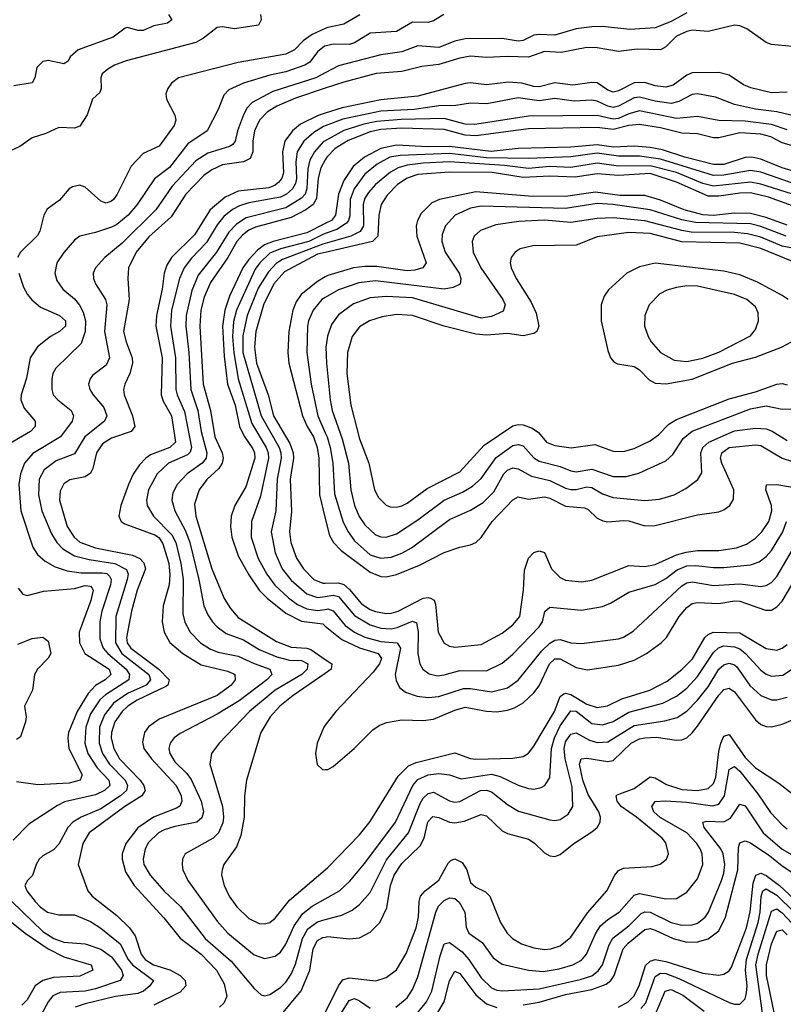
# Model space of a CAD drawing. Header units: inches. Extents: x 884549 to 1028252, y 526810 to 653624.
# Tile 946 of 1056: x 1018842 to 1021735, y 610500 to 614231. Entities that reach past the tile are written whole.
import ezdxf

# ---------------------------------------------------------------- set-up
doc = ezdxf.new("R2010")
doc.units = ezdxf.units.IN
doc.header["$MEASUREMENT"] = 0
doc.layers.add('B0611', color=7, linetype='Continuous')
doc.layers.add('B0621', color=7, linetype='Continuous')

msp = doc.modelspace()

# ---------------------------------------------------------------- linework, layer by layer
at = {"layer": 'B0611', "color": 5}
for points, elevation in [([(1019754.2, 614250), (1019756.4, 614230), (1019747.2, 614210), (1019655.5, 614195.5), (1019610, 614203.2), (1019590, 614200.6), (1019539, 614161), (1019510, 614144.7), (1019245.4, 614074.6), (1019201.8, 614058.2), (1019176.5, 614043.5), (1019154.1, 614025.9), (1019149.2, 614010.8), (1019150.5, 613969.5), (1019145.7, 613954.3), (1019117.6, 613930), (1019097.5, 613870), (1019070, 613827.9), (1019050, 613819.8), (1018990, 613822.2), (1018940.9, 613799.1), (1018890, 613782.5), (1018842.6, 613750), (1018810, 613735.4)], 2780), ([(1019405.7, 614250), (1019418.9, 614230), (1019402.6, 614217.4), (1019350, 614207.9), (1019310, 614189.9), (1019289.9, 614189.9), (1019250, 614201.2), (1019241.9, 614198.1), (1019196.1, 614163.9), (1019063.9, 614116.1), (1019033.5, 614090), (1019026.5, 614073.5), (1019010, 614063.5), (1018950, 614075.7), (1018930, 614072.7), (1018907, 614050), (1018899.6, 614010), (1018889, 613991), (1018820.4, 613979.6)], 2760), ([(1020000, 614197.2), (1019950, 614175), (1019915.6, 614150), (1019883, 614117), (1019850, 614099.8), (1019670, 614067.9), (1019443.9, 614010), (1019417.9, 613990), (1019403, 613970), (1019396.2, 613950), (1019398, 613930), (1019429.4, 613869.4), (1019433.8, 613850), (1019427.3, 613830), (1019370, 613751.1), (1019310, 613724.1), (1019264.1, 613675.9), (1019211.5, 613570), (1019197.2, 613550), (1019190, 613542.6), (1019170, 613535.9), (1019150, 613543.7), (1019090, 613596.8), (1019070, 613603.9), (1019042.5, 613597.5), (1019030, 613589.8), (1018993, 613547), (1018946.9, 613513.1), (1018934.1, 613490), (1018919.1, 613430), (1018910, 613413.5), (1018845.8, 613350), (1018833.8, 613330)], 2820), ([(1020000, 614130.8), (1019996.5, 614130), (1019970.7, 614109.3), (1019941.2, 614070), (1019921.9, 614058.1), (1019850, 614032.8), (1019790, 614020.3), (1019690.1, 613989.9), (1019634.5, 613965.5), (1019615.6, 613944.4), (1019593.7, 613890), (1019552.2, 613810), (1019479, 613761), (1019410, 613670.3), (1019352.5, 613627.5), (1019286.9, 613530), (1019252.8, 613490), (1019210, 613454.3), (1019190, 613444.9), (1019130, 613424.1), (1019069.6, 613410.4), (1019050, 613395.1), (1019010, 613349), (1018982.5, 613310), (1018975.3, 613270), (1018982.5, 613242.5), (1019005.4, 613210), (1019050, 613172.8), (1019069.4, 613149.4), (1019083.1, 613123.1), (1019091.1, 613090), (1019090.8, 613049.2), (1019075.5, 613004.5), (1018978.9, 612910), (1018968.2, 612890), (1018964.1, 612870), (1018963.6, 612830), (1018969.5, 612810), (1018987.1, 612790), (1019036.8, 612750), (1019046, 612730), (1019041.1, 612710), (1018997, 612650), (1018892.6, 612587.4), (1018860.3, 612550), (1018845.5, 612510), (1018839.5, 612470), (1018847.2, 612370), (1018891.7, 612231.7), (1018910, 612204.3), (1018939.1, 612179.1), (1018977.2, 612157.2), (1019022.2, 612142.2), (1019075.4, 612135.4), (1019154.8, 612134.8), (1019172.2, 612132.2), (1019183, 612123), (1019189.1, 612110), (1019186.1, 612090), (1019153.8, 611990), (1019145.6, 611950), (1019145.5, 611885.5), (1019159, 611850), (1019176.1, 611830), (1019245.9, 611770), (1019258.4, 611750), (1019257.5, 611742.5), (1019255.2, 611730), (1019166.8, 611673.2), (1019145.9, 611654.1), (1019110, 611600.7), (1019093.2, 611550), (1019088.6, 611490), (1019100.1, 611450), (1019135.9, 611395.9), (1019180.5, 611350), (1019183.9, 611330), (1019163.3, 611310), (1019130, 611294.6), (1019012.6, 611267.4), (1018986.1, 611253.9), (1018876.8, 611183.2), (1018817.4, 611122.6)], 2840), ([(1020000, 614029), (1019964.2, 614010), (1019801.7, 613958.3), (1019722.7, 613917.3), (1019703.4, 613896.6), (1019689.5, 613870.5), (1019667.4, 613810), (1019658.4, 613770), (1019650, 613758.1), (1019636.9, 613750), (1019555.1, 613724.9), (1019510, 613696), (1019420.4, 613599.6), (1019358.1, 613510), (1019230, 613384.3), (1019164.6, 613330), (1019129.4, 613290), (1019121.2, 613270), (1019121.7, 613250), (1019128.9, 613230), (1019167.8, 613170), (1019172.5, 613150), (1019163.5, 613050), (1019182.3, 612950), (1019170, 612922.3), (1019117.6, 612882.4), (1019108.6, 612870), (1019103.5, 612850), (1019107.8, 612830), (1019120.5, 612810), (1019161.4, 612761.4), (1019171.9, 612730), (1019163.9, 612710), (1019088.4, 612650), (1019050, 612586.2), (1018980.7, 612559.3), (1018935.2, 612524.8), (1018916.4, 612490), (1018912.9, 612430), (1018926.7, 612370), (1018963.1, 612283.1), (1018982.7, 612250), (1019005.7, 612225.7), (1019050, 612199.5), (1019105.5, 612185.5), (1019202.3, 612170), (1019247.2, 612147.3), (1019253.1, 612130), (1019248.9, 612110), (1019205.9, 611970), (1019205.5, 611870), (1019228.9, 611828.9), (1019330.9, 611750), (1019337.5, 611730), (1019321.6, 611710), (1019250, 611677.9), (1019198.1, 611641.9), (1019163.3, 611596.7), (1019144.6, 611550), (1019143, 611490), (1019155.9, 611450), (1019181.9, 611410), (1019241.5, 611350), (1019250.4, 611330), (1019246.3, 611310), (1019223.7, 611290), (1019150, 611240.8), (1019074.8, 611210), (1019043.7, 611190), (1019025.1, 611170), (1018990, 611106.8), (1018970, 611086), (1018930, 611063.1), (1018916.2, 611050), (1018904.8, 611030), (1018891.3, 610988.7), (1018871.7, 610970), (1018861.6, 610950), (1018868.8, 610930), (1018900.5, 610890), (1018919.4, 610870), (1018948.2, 610850), (1018990, 610839.5), (1019050, 610839.6), (1019110, 610814.4), (1019150, 610789.1), (1019222.5, 610730), (1019253.1, 610670), (1019270.1, 610650), (1019349.3, 610590), (1019334.8, 610570), (1019310.7, 610550), (1019290, 610541.2), (1019204.9, 610530), (1019090, 610502.6), (1019052.4, 610490)], 2860), ([(1020000, 613970.9), (1019886.9, 613933.1), (1019816.3, 613903.7), (1019779.2, 613880.8), (1019750.5, 613849.5), (1019731.6, 613810), (1019725, 613770), (1019725.7, 613730), (1019715.5, 613704.5), (1019690, 613692), (1019610, 613680.8), (1019570, 613662.1), (1019539.7, 613640.3), (1019472.1, 613570), (1019415.7, 613484.3), (1019331.7, 613408.3), (1019283.3, 613350), (1019253.8, 613290), (1019251.4, 613250), (1019256.7, 613170), (1019235.8, 613050), (1019245.2, 613010), (1019268.2, 612950), (1019269.3, 612930), (1019259.3, 612890), (1019239.9, 612850), (1019235.9, 612830), (1019238.2, 612810), (1019270.1, 612729.9), (1019278.6, 612690), (1019264, 612670), (1019190, 612645.2), (1019155.6, 612624.4), (1019133.2, 612590), (1019118.8, 612530), (1019110, 612512.7), (1019090, 612498.9), (1019032.6, 612487.4), (1019010, 612472.1), (1018995.6, 612444.4), (1018992.9, 612410), (1019021.7, 612310), (1019048.1, 612270), (1019070, 612251.5), (1019129.5, 612229.5), (1019270, 612201.6), (1019296.9, 612190), (1019312.5, 612172.5), (1019318.5, 612150), (1019287.7, 612070), (1019265.7, 611990), (1019247.4, 611890), (1019249.1, 611870), (1019262.9, 611850), (1019369.4, 611770), (1019408.4, 611730), (1019403.1, 611710), (1019395.3, 611704.7), (1019287, 611653), (1019251.9, 611630), (1019230, 611609.9), (1019202.1, 611570), (1019189.6, 611530), (1019189.2, 611509.2), (1019198.4, 611470), (1019220.7, 611430), (1019298.5, 611350), (1019312.5, 611330), (1019317, 611310), (1019304.4, 611290), (1019239.9, 611250), (1019105.1, 611150), (1019081.3, 611110), (1019064.2, 611030), (1019100.1, 610930), (1019116.3, 610910), (1019210, 610836.3), (1019258.8, 610790), (1019279.7, 610759.7), (1019302.4, 610690), (1019317.1, 610670), (1019349.1, 610650), (1019411.6, 610631.6), (1019449.6, 610610), (1019468.5, 610590), (1019471.4, 610570), (1019450, 610546.5), (1019350, 610497)], 2880), ([(1020000, 613876.5), (1019972.3, 613867.7), (1019905.6, 613834.4), (1019875.4, 613810), (1019846.5, 613770), (1019838.2, 613730), (1019841.3, 613650), (1019835.2, 613630), (1019824.3, 613615.7), (1019810, 613604.1), (1019786, 613594), (1019670, 613581.2), (1019621.2, 613558.8), (1019564.3, 613510), (1019503.8, 613416.2), (1019416.7, 613330), (1019399.3, 613300.7), (1019390.1, 613270), (1019381.9, 613210), (1019360.2, 613110), (1019357.7, 613070), (1019382.4, 612950), (1019377.6, 612810), (1019385.6, 612785.6), (1019417.2, 612730), (1019432.9, 612630), (1019411.4, 612610), (1019338.2, 612581.8), (1019320.4, 612570), (1019296.1, 612543.9), (1019271.5, 612508.5), (1019254.2, 612470), (1019225.9, 612390), (1019218, 612350), (1019226.9, 612330), (1019241, 612321), (1019357.2, 612277.2), (1019370, 612267.6), (1019384.8, 612244.8), (1019406.7, 612170), (1019411.4, 612128.6), (1019408.1, 612090), (1019385.5, 612010), (1019381.5, 611950), (1019389.2, 611910), (1019410.9, 611870.9), (1019459.8, 611830), (1019530, 611786.4), (1019630, 611762.4), (1019653, 611753), (1019657.3, 611750), (1019659, 611730), (1019643.4, 611710), (1019589.8, 611670.2), (1019370, 611581.1), (1019330, 611551.4), (1019315, 611530), (1019306.9, 611493.1), (1019312, 611470), (1019341, 611430), (1019435.4, 611330), (1019454.1, 611290), (1019456.4, 611270), (1019448.3, 611251.7), (1019436.8, 611243.2), (1019349.5, 611210), (1019290, 611169.1), (1019243.9, 611110), (1019230.5, 611070), (1019230.1, 611050), (1019242.6, 611002.6), (1019275.7, 610950), (1019388.2, 610828.2), (1019450.6, 610750.6), (1019529.3, 610690), (1019588.2, 610630), (1019617.4, 610577.4), (1019627.3, 610530), (1019615.1, 610504.9), (1019598.8, 610490)], 2920), ([(1020000, 613828.7), (1019993.7, 613826.3), (1019956.2, 613803.9), (1019918.4, 613770), (1019892.8, 613730), (1019887.7, 613692.3), (1019890.8, 613629.2), (1019887.2, 613610), (1019876, 613590), (1019853.4, 613570), (1019830, 613558.1), (1019710, 613536.4), (1019674.7, 613525.3), (1019648.5, 613511.5), (1019615.2, 613484.8), (1019590, 613452.9), (1019550, 613386.4), (1019492.8, 613327.3), (1019464.8, 613290), (1019447.9, 613250), (1019417.9, 613130), (1019412.9, 613070), (1019432.9, 612950), (1019434.3, 612830), (1019438.6, 612810), (1019466.3, 612746.3), (1019492.7, 612610), (1019487.8, 612592.2), (1019477.8, 612582.2), (1019405.6, 612550), (1019363.6, 612510), (1019330.1, 612450), (1019322.8, 612410), (1019325.2, 612390), (1019349, 612350), (1019419, 612279), (1019434, 612250), (1019453, 612170), (1019461.5, 612110), (1019460.3, 611980.3), (1019468.1, 611948.1), (1019488.5, 611910), (1019527.5, 611870), (1019565.4, 611845.4), (1019594.7, 611834.8), (1019670, 611819.4), (1019730, 611791.3), (1019790.2, 611770), (1019797.2, 611750), (1019778.5, 611730), (1019673.3, 611650), (1019590, 611599.2), (1019450, 611526.7), (1019426.8, 611510), (1019412.4, 611490), (1019407.7, 611470), (1019411.3, 611450), (1019430, 611418.5), (1019475.1, 611375.1), (1019492.3, 611352.3), (1019529.7, 611270), (1019538.5, 611230), (1019532.8, 611207.2), (1019512.9, 611190), (1019430, 611174.5), (1019390, 611161.3), (1019368.3, 611150), (1019330, 611113.7), (1019317.4, 611090), (1019309.6, 611050), (1019312.9, 611030), (1019336.8, 610990), (1019390, 610929.6), (1019450.9, 610870.9), (1019545.4, 610750), (1019643.9, 610663.9), (1019730, 610560.2), (1019756.9, 610536.9), (1019770, 610532.4), (1019790, 610537.1), (1019830, 610564), (1019850, 610584.3), (1019870, 610614.4), (1019887.2, 610652.8), (1019913.1, 610750), (1019933.5, 610786.5), (1019970, 610812.9), (1020000, 610821.1)], 2940), ([(1020000, 613771.8), (1019992.4, 613767.6), (1019958.8, 613730), (1019941.6, 613698.4), (1019934.2, 613665.8), (1019930.4, 613589.6), (1019923.1, 613570), (1019910, 613554.9), (1019850, 613518.3), (1019700.4, 613479.7), (1019663.7, 613456.3), (1019634.3, 613425.7), (1019587.2, 613350), (1019517.7, 613262.3), (1019494.7, 613205.3), (1019472.6, 613110), (1019471.2, 613070), (1019482.5, 612970), (1019490, 612830), (1019516.5, 612750), (1019530.3, 612670), (1019550.6, 612589.4), (1019548, 612570), (1019533, 612550), (1019476.2, 612510), (1019438.2, 612470), (1019422.4, 612437.6), (1019418.2, 612410), (1019429.4, 612370.6), (1019470, 612293.8), (1019486.4, 612250), (1019520.9, 612110), (1019540.1, 612010), (1019555.4, 611975.4), (1019572.9, 611950), (1019590.7, 611930), (1019624.9, 611904.9), (1019690, 611881.5), (1019750, 611844.5), (1019816.8, 611816.8), (1019864.6, 611804.6), (1019910, 611802.7), (1019934.3, 611790), (1019930.6, 611770), (1019910.9, 611750), (1019810, 611690.6), (1019712.3, 611610), (1019597.7, 611490), (1019569.3, 611450), (1019563, 611410), (1019610.1, 611250.1), (1019614.4, 611210), (1019611.9, 611188.1), (1019595.3, 611150), (1019574.8, 611130), (1019469.1, 611070), (1019459.1, 611050), (1019457.5, 611030), (1019460.2, 611010), (1019479.5, 610970), (1019590, 610815.5), (1019630.1, 610770.1), (1019730, 610687.7), (1019770, 610673.5), (1019810, 610682.8), (1019830, 610697.6), (1019850, 610727.9), (1019881.9, 610798.1), (1019915, 610845), (1019950, 610871.6), (1020000, 610899.8)], 2960), ([(1020000, 613699.5), (1019983.6, 613670), (1019973, 613630), (1019966.3, 613553.7), (1019953.6, 613530), (1019926.5, 613510), (1019870, 613481.7), (1019735.2, 613444.8), (1019710, 613432.9), (1019685.8, 613414.2), (1019665, 613390), (1019630.7, 613330), (1019565.3, 613234.7), (1019540.8, 613179.2), (1019528.8, 613130), (1019524.8, 613070), (1019537.7, 612850), (1019565.6, 612750), (1019581.8, 612650), (1019608.8, 612590), (1019613.2, 612570), (1019609.4, 612550), (1019596, 612530), (1019551.2, 612488.8), (1019521.6, 612450), (1019504.9, 612395.1), (1019509.4, 612350), (1019570.5, 612150.5), (1019617.4, 612037.4), (1019640.4, 612000.4), (1019670, 611966.4), (1019815.2, 611875.2), (1019870, 611853.4), (1019929.8, 611849.8), (1019944.9, 611844.9), (1020000, 611807.1)], 2980), ([(1020000, 613458.6), (1019930, 613423.8), (1019802.1, 613390), (1019770, 613377.4), (1019742.6, 613357.4), (1019710, 613322.5), (1019687.8, 613290), (1019636.8, 613183.2), (1019618.8, 613130), (1019610.8, 613070), (1019616.4, 612956.4), (1019629.9, 612849.9), (1019658.2, 612770), (1019675.3, 612690), (1019692.6, 612652.6), (1019724.8, 612604.8), (1019731.7, 612590), (1019733.3, 612570), (1019698.9, 612461.1), (1019656.6, 612390), (1019643.2, 612350), (1019641, 612310), (1019646.1, 612270), (1019670, 612199.1), (1019710, 612127.4), (1019750, 612069.2), (1019779.4, 612039.4), (1019850, 611982.6), (1019910, 611951.7), (1019990, 611941.5), (1020000, 611933.2)], 3020), ([(1020000, 613420.8), (1019990, 613417.4), (1019937.2, 613390), (1019830, 613362.8), (1019790, 613346.1), (1019751.9, 613310), (1019734.6, 613285.4), (1019663.5, 613130), (1019652.2, 613087.7), (1019648.7, 613030), (1019653.6, 612970), (1019670.1, 612869.9), (1019721.2, 612701.2), (1019775.9, 612610), (1019783.4, 612590), (1019784.4, 612570), (1019754.6, 612425.4), (1019720.3, 612330), (1019719.2, 612270), (1019745.3, 612190), (1019777.9, 612130), (1019808.7, 612088.7), (1019860.3, 612040.3), (1019894.6, 612014.6), (1019930, 611998.1), (1019970, 611992.9), (1020000, 611996.8)], 3040), ([(1020000, 613383.4), (1019990, 613380.7), (1019837.8, 613322.2), (1019813.2, 613306.8), (1019784.6, 613275.4), (1019746.1, 613213.9), (1019703.5, 613110), (1019687.6, 613032.4), (1019687.5, 612970), (1019757.3, 612730), (1019825.4, 612610), (1019832, 612590), (1019832.9, 612570), (1019817.3, 612490), (1019812, 612370), (1019795.2, 612290), (1019810.3, 612210.3), (1019837.1, 612150), (1019870, 612107.5), (1019930, 612055), (1019970, 612041.9), (1020000, 612046)], 3060), ([(1020000, 613348.9), (1019970, 613342), (1019844.8, 613275.2), (1019805.1, 613230), (1019765.6, 613150), (1019737, 613050), (1019731.1, 612990), (1019739.8, 612930), (1019783.8, 612810), (1019804, 612730), (1019865.4, 612625.4), (1019878.5, 612590), (1019879.4, 612570), (1019866.6, 612490), (1019872.3, 612367.7), (1019864.7, 612290), (1019869, 612250), (1019890.6, 612190.6), (1019917.4, 612150), (1019956.6, 612110), (1019990, 612096.4), (1020000, 612096.5)], 3080), ([(1018839, 613270), (1018857.1, 613217.1), (1018871.6, 613190), (1018888.8, 613168.8), (1018921.3, 613141.3), (1018993.2, 613110), (1019015.2, 613090), (1019015.5, 613070), (1018993.6, 613050), (1018958.8, 613030), (1018910, 612991.8), (1018881.6, 612950), (1018867.9, 612872.1), (1018848.3, 612810), (1018846.7, 612790), (1018859.1, 612759.1), (1018900.6, 612710), (1018901, 612690), (1018883.5, 612670), (1018786.3, 612613.7)], 2820), ([(1020000, 613256.3), (1019970, 613239.2), (1019908.6, 613190), (1019890, 613161.2), (1019877.2, 613130), (1019862.1, 613050), (1019857.9, 612970), (1019862.2, 612930), (1019913.9, 612730), (1019930.9, 612690), (1019954.9, 612650), (1019969.3, 612610), (1019974.8, 612570), (1019977.9, 612430), (1020000, 612341)], 3120), ([(1020000, 613177.7), (1019986.8, 613170), (1019953.5, 613130), (1019936, 613090), (1019932.1, 613070), (1019930.4, 612970), (1019945.8, 612850), (1019972.1, 612730), (1020000, 612665.3)], 3140), ([(1018836.8, 612076.8), (1018854.1, 612054.1), (1018870, 612049.4), (1018933.9, 612066.1), (1019050, 612075.5), (1019090, 612086.5), (1019110, 612084.3), (1019117.2, 612077.2), (1019120.5, 612070), (1019111.4, 612030), (1019067.5, 611910), (1019068.8, 611870), (1019089.1, 611830), (1019180.8, 611770), (1019187.4, 611750), (1019165.7, 611730), (1019130, 611707.8), (1019102, 611678), (1019060.3, 611610), (1019027.7, 611530), (1019024.3, 611510), (1019028.7, 611470), (1019078.6, 611370), (1019070.9, 611350), (1019030, 611338.3), (1018911.5, 611331.5), (1018830, 611343)], 2820), ([(1018834.9, 611865.1), (1018890, 611886.7), (1018930, 611891.4), (1018950, 611876.1), (1018960.8, 611830), (1018950, 611811.9), (1018909.4, 611770), (1018898, 611750), (1018890.2, 611690), (1018861, 611630), (1018867.3, 611590), (1018864.7, 611570), (1018845.8, 611514.2), (1018830, 611503.6)], 2780), ([(1020000, 611754.3), (1019877.7, 611670), (1019827.6, 611630), (1019791.1, 611590), (1019755.7, 611530), (1019701.9, 611350), (1019694, 611290), (1019693.1, 611210), (1019680.4, 611139.6), (1019663.2, 611096.8), (1019615.9, 611030), (1019608.7, 611010), (1019606.7, 610990), (1019616.3, 610950), (1019636.3, 610910), (1019664.6, 610870), (1019710, 610825.3), (1019750, 610806.3), (1019770, 610804.8), (1019790, 610810.2), (1019810, 610826.3), (1019864.8, 610895.2), (1020000, 611010)], 2980), ([(1020000, 611557.6), (1019994.2, 611550), (1019968.8, 611490), (1019962.5, 611450), (1019968.8, 611408.8), (1019990, 611389), (1020000, 611389.6)], 3020), ([(1018810.6, 610890.6), (1018930, 610776.7), (1018971.8, 610750), (1019010, 610736.3), (1019090, 610728.9), (1019150, 610708.9), (1019190, 610680.1), (1019227.6, 610630), (1019233.8, 610610), (1019223.2, 610590), (1019130, 610558.7), (1019090, 610550), (1018995.1, 610544.9), (1018967.9, 610532.1), (1018950.4, 610509.6), (1018922.6, 610457.4)], 2840), ([(1018763.4, 610850), (1018863.2, 610770), (1018950, 610710.7), (1019010, 610680.3), (1019112.8, 610650), (1019119.7, 610630), (1019070, 610607.2), (1018970, 610602.5), (1018929.7, 610590.3), (1018901.3, 610570), (1018870, 610517.1), (1018850, 610496.8)], 2820), ([(1019807, 610000), (1019796.1, 610070), (1019816.7, 610190), (1019810, 610223.9), (1019786.3, 610270), (1019830.7, 610450), (1019840.3, 610470), (1019908.9, 610551.1), (1019941.3, 610630), (1019954.4, 610710), (1019970, 610742.2), (1019990, 610753.9), (1020000, 610755.4)], 2920)]:
    msp.add_lwpolyline(points, dxfattribs=dict(at, elevation=elevation))
at = {"layer": 'B0621', "color": 5}
for points, elevation in [([(1021370, 614256.1), (1021310, 614224.4), (1021250, 614200.3), (1021153.8, 614193.8), (1021050, 614205.5), (1021010, 614204.1), (1020950, 614195.7), (1020870, 614171.8), (1020810, 614175.1), (1020790, 614172), (1020750, 614152.1), (1020730, 614148.9), (1020670, 614159), (1020530, 614158), (1020490, 614149.9), (1020430, 614125.2), (1020350, 614131.3), (1020290, 614109.5), (1020210, 614097.1), (1020050, 614055.6), (1020000, 614029)], 2860), ([(1020449.3, 614250.7), (1020410, 614226.8), (1020390, 614220.6), (1020330, 614220.8), (1020270, 614185.7), (1020170, 614179.5), (1020110, 614143.3), (1020090, 614136.3), (1020030, 614138.1), (1020000, 614130.8)], 2840), ([(1020131.2, 614248.8), (1020070, 614213.4), (1020010, 614201.6), (1020000, 614197.2)], 2820), ([(1021770, 614129.4), (1021690, 614136.1), (1021670, 614144.3), (1021596.6, 614196.6), (1021570, 614207.2), (1021550, 614209.5), (1021450, 614186.3), (1021390, 614190.7), (1021370, 614186.5), (1021330, 614168.2), (1021290, 614128.4), (1021270, 614117), (1021181.5, 614118.5), (1021110, 614110.8), (1021030, 614124), (1020990, 614125.2), (1020893.1, 614106.9), (1020830, 614109.6), (1020770, 614089.1), (1020688.2, 614091.8), (1020610, 614087.4), (1020550, 614092.3), (1020510, 614085.1), (1020430, 614060.7), (1020366.1, 614053.9), (1020290, 614034.4), (1020193.1, 614026.9), (1020070, 613994.2), (1020000, 613970.9)], 2880), ([(1021750, 613955.7), (1021690, 613953.7), (1021612.1, 613972.1), (1021584.5, 613984.5), (1021530, 614020.4), (1021490.3, 614030.3), (1021390, 614029.9), (1021370, 614021), (1021317.9, 613982.1), (1021290, 613974.5), (1021250, 613979.9), (1021210, 613993.2), (1021170, 613991.7), (1021110, 613961.5), (1021090, 613956.6), (1021070, 613963.8), (1021030, 613990.9), (1021010, 613993.2), (1020937.5, 613982.5), (1020870, 613991.3), (1020810, 613976.1), (1020790, 613977.1), (1020744.7, 613990), (1020694.3, 613994.3), (1020610, 613984.3), (1020550, 613991.4), (1020530, 613989.1), (1020350, 613940.5), (1020210, 613927.7), (1020063.3, 613896.7), (1020000, 613876.5)], 2920), ([(1021815.8, 613855.8), (1021710, 613881.1), (1021630, 613891.2), (1021549.7, 613909.7), (1021477.6, 613937.6), (1021410, 613949.9), (1021390, 613947.2), (1021339.7, 613920.3), (1021310, 613913.8), (1021250, 613921.8), (1021190, 613937.5), (1021170, 613934.7), (1021110, 613902.9), (1021090, 613898.6), (1021070, 613902.9), (1021030, 613922.2), (1021010, 613925.6), (1020942.2, 613922.2), (1020870, 613932.2), (1020810, 613922.7), (1020730, 613934.7), (1020611.4, 613911.4), (1020550, 613914.5), (1020494.7, 613905.3), (1020430, 613904.7), (1020337.1, 613890), (1020210, 613884.1), (1020066.4, 613853.6), (1020000, 613828.7)], 2940), ([(1021750, 613812.9), (1021690, 613833.6), (1021590, 613845.7), (1021490, 613848.2), (1021410, 613863.6), (1021330, 613855.9), (1021190, 613884.8), (1021150, 613874.1), (1021110, 613856.5), (1021090, 613853.8), (1021030, 613868.3), (1020770, 613864.6), (1020566.2, 613833.8), (1020530, 613835.2), (1020450, 613855.8), (1020287.7, 613852.3), (1020194.6, 613845.4), (1020145.4, 613834.6), (1020069.7, 613810.3), (1020000, 613771.8)], 2960), ([(1021770, 613753), (1021730, 613764.7), (1021687.5, 613787.5), (1021650, 613796.4), (1021570, 613802.1), (1021490, 613782.9), (1021470, 613783.5), (1021410, 613797.8), (1021350, 613800.6), (1021270, 613820.5), (1021190, 613833.4), (1021150, 613830.4), (1021090, 613814.2), (1021030, 613821.9), (1020770, 613817), (1020570, 613790.4), (1020530, 613792.6), (1020450, 613814.6), (1020290, 613820.1), (1020210, 613814.2), (1020170, 613805.7), (1020086.7, 613773.3), (1020037.5, 613742.5), (1020005.8, 613710), (1020000, 613699.5)], 2980), ([(1021790, 613652), (1021730, 613669.1), (1021650, 613702.5), (1021615.1, 613710), (1021590, 613708.6), (1021510, 613682.6), (1021470, 613682.3), (1021362, 613710), (1021277.3, 613737.3), (1021230, 613746.7), (1021170, 613751.5), (1021091.8, 613748.2), (1021030, 613756.1), (1020930, 613748.1), (1020730, 613742.8), (1020628.4, 613731.6), (1020470, 613750.5), (1020388.9, 613748.9), (1020270, 613755.8), (1020210, 613742.3), (1020148.9, 613710), (1020105.6, 613674.4), (1020070, 613621.5), (1020050.3, 613570), (1020038.7, 613490), (1020022.8, 613470), (1020000, 613458.6)], 3020), ([(1021770, 613611.1), (1021650, 613652.9), (1021610, 613659.6), (1021510, 613641.2), (1021470, 613639.9), (1021270, 613701.9), (1021190, 613713.5), (1021110, 613713.4), (1021030, 613725.4), (1020930, 613710.7), (1020770, 613705.3), (1020610, 613707.2), (1020470, 613723.9), (1020283.4, 613716.6), (1020244.6, 613710), (1020196.7, 613683.3), (1020150, 613645.5), (1020109.5, 613590), (1020094.1, 613550), (1020092.4, 613487.6), (1020088.1, 613470), (1020080, 613460), (1020044.1, 613435.9), (1020000, 613420.8)], 3040), ([(1021790, 613563.6), (1021650, 613607.7), (1021610, 613615.4), (1021470, 613599.4), (1021430, 613609.6), (1021330, 613652.3), (1021230, 613677.1), (1021110, 613676.3), (1021030, 613686.6), (1020930, 613670.4), (1020850, 613674.1), (1020770, 613667.5), (1020678.3, 613678.3), (1020470, 613692), (1020370, 613687.1), (1020310, 613679), (1020275.5, 613670), (1020246.3, 613653.6), (1020190, 613605.8), (1020163.7, 613576.3), (1020148.6, 613551.4), (1020143.8, 613530), (1020144, 613450), (1020131.8, 613428.2), (1020097.2, 613410), (1020000, 613383.4)], 3060), ([(1021770, 613525.3), (1021678.3, 613558.3), (1021610, 613575.3), (1021570, 613574.1), (1021490, 613561.7), (1021450, 613561.9), (1021330, 613614.9), (1021230, 613647.6), (1021110, 613640.8), (1021030, 613646.9), (1020945.8, 613634.2), (1020850, 613637.9), (1020750, 613632.5), (1020631.7, 613651.7), (1020470, 613653.2), (1020350, 613644.4), (1020309.8, 613630.2), (1020273.6, 613606.4), (1020234.6, 613565.4), (1020211.6, 613530), (1020202.8, 613490), (1020198.9, 613410), (1020178.8, 613390), (1020000, 613348.9)], 3080), ([(1021750, 613452.4), (1021670, 613481.7), (1021610, 613496.1), (1021550, 613497.3), (1021470, 613489.3), (1021430, 613492), (1021358.9, 613510), (1021270, 613547.3), (1021210, 613564.9), (1021115.1, 613564.9), (1021023.3, 613576.7), (1020910, 613560.7), (1020770, 613562.3), (1020570, 613578.8), (1020432.9, 613550), (1020403.6, 613536.4), (1020363.1, 613496.9), (1020349.1, 613470), (1020344.5, 613450), (1020346.3, 613410), (1020381.4, 613310), (1020369.6, 613290.4), (1020338.6, 613281.4), (1020310, 613279), (1020195.7, 613295.7), (1020150, 613295.9), (1020106.9, 613290), (1020010, 613262.1), (1020000, 613256.3)], 3120), ([(1021745.3, 613410), (1021650, 613446.8), (1021610, 613456.7), (1021402, 613462), (1021350, 613472.8), (1021230, 613510.4), (1021088.9, 613531.1), (1021030, 613534.4), (1020910, 613515.5), (1020590, 613523.9), (1020550, 613516.8), (1020492.4, 613490), (1020454.6, 613450), (1020442.5, 613417.5), (1020441, 613390), (1020454.4, 613350), (1020506.5, 613270), (1020513.8, 613250), (1020510.7, 613229.3), (1020484.2, 613215.8), (1020449.6, 613210.4), (1020190, 613241), (1020126.4, 613233.6), (1020050, 613206.8), (1020000, 613177.7)], 3140), ([(1021816.2, 613356.2), (1021730, 613372.8), (1021650, 613407.4), (1021599.7, 613419.7), (1021550, 613424.2), (1021386, 613426), (1021350, 613431.6), (1021210, 613468.8), (1021090, 613480.4), (1021030, 613477.2), (1020930, 613462.7), (1020830, 613471.3), (1020733.6, 613466.4), (1020646.3, 613453.7), (1020587.5, 613432.5), (1020563.8, 613410), (1020556.3, 613390), (1020560.1, 613350), (1020589.6, 613290), (1020672.9, 613170), (1020681.5, 613150), (1020673.1, 613126.9), (1020630, 613105.8), (1020590, 613099.9), (1020330, 613176.7), (1020230, 613181.6), (1020170, 613177.2), (1020106.4, 613153.6), (1020050, 613112.7), (1020023.9, 613076.1), (1020007.9, 613032.1), (1020002.4, 612990), (1020003.9, 612930), (1020018.3, 612790), (1020026.3, 612750), (1020063.2, 612643.2), (1020087.2, 612550), (1020096.4, 612450), (1020110.8, 612390), (1020128.8, 612348.8), (1020150, 612316.4), (1020190, 612278.5), (1020210, 612271.1), (1020230, 612270.6), (1020270, 612283), (1020350, 612335.8), (1020449.7, 612410.3), (1020519.1, 612440.9), (1020556.9, 612463.1), (1020590, 612492.9), (1020647.7, 612572.3), (1020710, 612617), (1020730, 612621.9), (1020750, 612616), (1020790, 612571), (1020810, 612557.9), (1020890, 612537.7), (1020930, 612521.1), (1020950, 612517.9), (1021010, 612527.5), (1021090, 612500.3), (1021139.6, 612500.4), (1021187.8, 612512.2), (1021290, 612559.4), (1021316.4, 612583.6), (1021356, 612644), (1021390, 612671.6), (1021610, 612757), (1021670, 612767.5), (1021730, 612755.5), (1021770, 612756.2)], 3160), ([(1021843.9, 613283.9), (1021650, 613363.6), (1021570, 613383.5), (1021350, 613388.6), (1021230, 613421), (1021150, 613424.9), (1021030, 613408.2), (1020950, 613376.6), (1020786.4, 613373.6), (1020737.9, 613362.1), (1020718.9, 613350), (1020703.9, 613330), (1020700.6, 613310), (1020703.5, 613290), (1020722.4, 613250), (1020780.1, 613160.1), (1020798.9, 613118.9), (1020808.9, 613070), (1020801.4, 613050), (1020790, 613041.6), (1020750, 613033.2), (1020690, 613041.3), (1020610, 613035.7), (1020570, 613039.1), (1020450, 613069), (1020330, 613109.5), (1020270, 613114.4), (1020215, 613105), (1020166.7, 613090), (1020130, 613066.8), (1020102.1, 613030), (1020084.4, 612970), (1020081.9, 612890), (1020097, 612770), (1020130, 612642.3), (1020164.7, 612550), (1020186.7, 612450), (1020201, 612421), (1020230, 612391.2), (1020245, 612385), (1020270, 612383.7), (1020290, 612389), (1020310, 612398.9), (1020385.2, 612454.8), (1020510, 612518), (1020601.1, 612618.9), (1020710, 612691.9), (1020730, 612697.2), (1020750, 612695.6), (1020783.6, 612683.5), (1020807.2, 612667.2), (1020837.5, 612630), (1020870, 612617.6), (1020931.4, 612608.6), (1021021, 612621), (1021090, 612595.4), (1021130, 612595.3), (1021170, 612606.1), (1021230, 612634.9), (1021261.8, 612658.2), (1021301.8, 612698.2), (1021330, 612716.5), (1021530, 612794.9), (1021630, 612821), (1021710, 612850.1), (1021730, 612851.9), (1021750, 612847.6)], 3180), ([(1021753.1, 613170), (1021730, 613185.9), (1021636.9, 613236.9), (1021570, 613264), (1021510, 613278.1), (1021250, 613307.7), (1021190, 613294.8), (1021142.6, 613270), (1021072.7, 613207.3), (1021056.4, 613183.6), (1021044.6, 613150), (1021045.5, 613090), (1021070, 612977.3), (1021080.3, 612950), (1021093.7, 612933.7), (1021107, 612927), (1021170, 612916.8), (1021190, 612903.8), (1021226.8, 612866.8), (1021250, 612854), (1021291.1, 612851.1), (1021390, 612868.2), (1021542.5, 612930), (1021630, 612951.9), (1021727.9, 612990), (1021766.2, 613010)], 3220), ([(1020000, 612665.3), (1020006.6, 612650), (1020018.4, 612610), (1020027.9, 612550), (1020034.7, 612434.7), (1020067.6, 612327.6), (1020086.3, 612290), (1020110, 612256.3), (1020170, 612203.3), (1020210, 612190.1), (1020250, 612194.9), (1020290, 612209.3), (1020326.1, 612230), (1020470, 612337.7), (1020550, 612372), (1020598.1, 612401.9), (1020638.1, 612441.9), (1020676.2, 612510), (1020690, 612524.6), (1020710, 612533.1), (1020730, 612529.6), (1020781.1, 612501.1), (1020850, 612485.5), (1020910, 612456.3), (1020930, 612451), (1020950, 612451), (1020990, 612460.4), (1021010, 612458.8), (1021050, 612434.3), (1021090, 612421.1), (1021210, 612408.6), (1021266, 612414), (1021321.1, 612430), (1021365.2, 612454.8), (1021411.1, 612488.9), (1021425.6, 612514.4), (1021422.6, 612590), (1021430.4, 612610), (1021453.2, 612630), (1021550, 612673.4), (1021630, 612683.6), (1021670, 612680.9), (1021692.2, 612672.3), (1021750, 612636.1)], 3140), ([(1020000, 612341), (1020016.1, 612276.1), (1020031.4, 612250), (1020059.9, 612219.9), (1020170, 612137.7), (1020210, 612121), (1020230, 612120.1), (1020270, 612128.3), (1020356.2, 612163.8), (1020450, 612212.7), (1020510, 612232.8), (1020550, 612240.6), (1020570, 612250.2), (1020590, 612269.2), (1020632.2, 612330), (1020710, 612411.6), (1020730, 612422.4), (1020770, 612414.6), (1020830, 612422.6), (1020850, 612418.2), (1020910, 612387.5), (1020981.7, 612381.7), (1020995.3, 612375.3), (1021030, 612342), (1021051.5, 612331.5), (1021070, 612328.5), (1021130, 612333.6), (1021150, 612331.8), (1021210, 612313.1), (1021250, 612314), (1021410, 612354.6), (1021490, 612366.5), (1021510, 612374.1), (1021531.9, 612390), (1021546.4, 612413.6), (1021547.6, 612450), (1021502.2, 612550), (1021497.1, 612570), (1021501.8, 612590), (1021530, 612610.3), (1021630, 612619.5), (1021650, 612617.6), (1021730, 612569.2), (1021770, 612557.5)], 3120), ([(1020000, 612096.5), (1020050, 612097.1), (1020070, 612090.3), (1020091.7, 612071.7), (1020137.6, 612017.6), (1020170, 611996), (1020190, 611988.3), (1020230, 611981), (1020250, 611982), (1020276.1, 611990), (1020370, 612038.9), (1020390, 612042), (1020398.9, 612038.9), (1020411.7, 612031.7), (1020416.9, 612016.9), (1020427.4, 611910), (1020450, 611869.1), (1020470, 611857.1), (1020490, 611853.7), (1020590, 611864.1), (1020670, 611906.8), (1020710, 611938.4), (1020736.5, 611970), (1020750.3, 612069.7), (1020754.4, 612145.6), (1020769, 612191), (1020790, 612212.5), (1020810, 612218.5), (1020830, 612212.3), (1020856.6, 612150), (1020890, 612117.6), (1020910, 612107.5), (1020970, 612100.7), (1021010, 612107.9), (1021150, 612162.4), (1021210, 612159.7), (1021250, 612166.7), (1021330, 612203.8), (1021366.6, 612213.4), (1021410, 612219.1), (1021490, 612219.4), (1021556.9, 612230), (1021595.7, 612244.3), (1021630, 612267), (1021653.2, 612290), (1021679.6, 612330), (1021690.8, 612370), (1021689.7, 612390), (1021668.2, 612450), (1021671.7, 612468.3), (1021710.5, 612469.4), (1021850, 612446.1)], 3080), ([(1020000, 612046), (1020030, 612050), (1020050, 612045.7), (1020110, 611973.5), (1020170, 611937.5), (1020210, 611925.3), (1020250, 611922.9), (1020272.2, 611927.8), (1020330, 611952.4), (1020345.7, 611945.7), (1020352.1, 611912.1), (1020350.1, 611830), (1020357.5, 611790), (1020369.7, 611769.7), (1020393, 611753), (1020425.1, 611745.1), (1020450, 611748.4), (1020510, 611764.8), (1020610, 611763.9), (1020670, 611792.3), (1020710, 611826.6), (1020809.5, 611930), (1020822.3, 611950), (1020831.6, 611988.4), (1020850, 612005.5), (1020970, 611993.3), (1021050, 612007.5), (1021079.9, 612020.1), (1021150, 612061.6), (1021250, 612090.5), (1021290, 612113.9), (1021333.1, 612146.9), (1021370, 612161.7), (1021403.4, 612163.4), (1021470, 612154.9), (1021510, 612154.9), (1021610, 612165), (1021643.3, 612176.7), (1021670, 612196.6), (1021690, 612219.3), (1021733.6, 612290), (1021746.4, 612330)], 3060), ([(1020000, 611996.8), (1020010, 611998.2), (1020030, 611991.1), (1020075, 611935), (1020110.6, 611910.6), (1020150, 611891.6), (1020210, 611875.4), (1020272.5, 611870), (1020284.3, 611850), (1020264.6, 611750), (1020267.8, 611727.8), (1020280.8, 611700.8), (1020303.1, 611683.1), (1020347.3, 611667.3), (1020390, 611662.9), (1020430, 611667.1), (1020523.3, 611696.7), (1020550, 611697), (1020630, 611684.8), (1020690, 611699.9), (1020730, 611728.4), (1020820.2, 611839.8), (1020850, 611868.7), (1020870, 611880.1), (1020890, 611882), (1020930, 611869.5), (1020970, 611867.7), (1021110, 611885.3), (1021130, 611891.6), (1021165.5, 611914.5), (1021350, 612085.3), (1021370, 612097.8), (1021390, 612101.6), (1021470, 612087.3), (1021570, 612093.7), (1021650, 612083.6), (1021670, 612086.9), (1021690, 612098.6), (1021710, 612121.2), (1021794.7, 612265.3)], 3040), ([(1020000, 611389.6), (1020010, 611390.2), (1020030, 611401.2), (1020109, 611470), (1020179.9, 611540.1), (1020203.6, 611556.4), (1020231.8, 611568.2), (1020290, 611577.7), (1020370, 611575.1), (1020410, 611580.3), (1020490, 611615.4), (1020530, 611626.1), (1020610, 611611.2), (1020650, 611608.9), (1020690, 611614.2), (1020716.5, 611623.5), (1020750, 611642.8), (1020790, 611680.9), (1020810, 611707.3), (1020849.8, 611790.2), (1020870, 611809.7), (1020890, 611809.8), (1020950, 611776.4), (1020993, 611767), (1021110, 611785.8), (1021170, 611804), (1021217.2, 611830), (1021272.7, 611870), (1021292.3, 611890), (1021340.8, 611970), (1021370, 612004.3), (1021390, 612018.8), (1021410, 612022.8), (1021490, 612018.8), (1021550, 612028.7), (1021570, 612027.7), (1021666.9, 611993.1), (1021690, 611994.2), (1021710, 612005.8), (1021730, 612028.1), (1021767.7, 612090)], 3020), ([(1020000, 611933.2), (1020062, 611882), (1020130, 611851), (1020199.8, 611830), (1020212.2, 611810), (1020204.9, 611790), (1020180.9, 611759.1), (1020040.2, 611610), (1020000, 611557.6)], 3020), ([(1020000, 611010), (1020010, 611018.5), (1020130, 611142.5), (1020170, 611193), (1020275.6, 611364.4), (1020315.5, 611404.5), (1020344, 611416), (1020490, 611452.6), (1020550, 611431.5), (1020570, 611428.9), (1020710, 611432.8), (1020750, 611439.8), (1020770, 611452.1), (1020790, 611478), (1020868.3, 611610), (1020890, 611666), (1020903.2, 611676.8), (1020910, 611679.6), (1020930, 611674), (1020990, 611637.8), (1021030, 611624.5), (1021068.6, 611631.4), (1021122.8, 611657.2), (1021229, 611691), (1021295.1, 611724.9), (1021350, 611768.8), (1021390.4, 611809.6), (1021438.2, 611890), (1021450, 611901.4), (1021469.7, 611910.3), (1021570, 611907.4), (1021670, 611848.3), (1021710, 611841.8), (1021730, 611849.1), (1021750, 611864.2)], 2980), ([(1020000, 610899.8), (1020053.4, 610930), (1020092.9, 610967.1), (1020150, 611035.3), (1020265.6, 611190), (1020330.9, 611329.1), (1020350, 611351.5), (1020390, 611369.8), (1020430, 611374.7), (1020470, 611370.1), (1020514.9, 611354.9), (1020630, 611372.1), (1020662.9, 611362.9), (1020730, 611330.6), (1020770, 611317.6), (1020790, 611315.9), (1020817.8, 611322.2), (1020832, 611330), (1020850, 611359.3), (1020857.1, 611470), (1020868.7, 611510), (1020890, 611555.3), (1020930, 611612.4), (1020950, 611610.6), (1021010, 611564.7), (1021050, 611558.7), (1021090, 611571.8), (1021150, 611607.3), (1021278.3, 611641.7), (1021330, 611667.2), (1021370, 611698.1), (1021410, 611742.3), (1021470, 611833), (1021488.9, 611851.1), (1021510, 611858), (1021550, 611855.1), (1021570, 611846.8), (1021591.6, 611830), (1021650, 611766.5), (1021670, 611751.6), (1021690, 611743.7), (1021732.9, 611747.1), (1021770, 611771.8)], 2960), ([(1020000, 611807.1), (1020024.8, 611790), (1020022.7, 611770), (1020000, 611754.3)], 2980), ([(1020000, 610821.1), (1020062, 610838), (1020102.3, 610857.7), (1020130, 610878.6), (1020170, 610924.4), (1020232.3, 611047.7), (1020314.8, 611150), (1020358.7, 611261.3), (1020370, 611281.4), (1020390, 611299.7), (1020410, 611303.7), (1020470, 611271.4), (1020490, 611266.5), (1020510, 611269.2), (1020588.1, 611310), (1020610, 611312.1), (1020630, 611305.9), (1020690, 611257.8), (1020732.2, 611232.2), (1020850, 611199.8), (1020870, 611197), (1020890, 611200.8), (1020919.6, 611220.4), (1020937.3, 611250), (1020935.3, 611324.7), (1020909, 611430), (1020904.4, 611470), (1020910, 611495.3), (1020930, 611523.6), (1020950, 611528.3), (1021001.3, 611501.3), (1021030, 611492.8), (1021070, 611494.4), (1021170, 611556.1), (1021285.5, 611574.5), (1021332.5, 611587.5), (1021370, 611610.5), (1021410, 611652.3), (1021450, 611703), (1021490, 611770.5), (1021510, 611786.7), (1021530, 611793), (1021550, 611786.9), (1021558.5, 611778.5), (1021608.4, 611708.4), (1021650, 611670.6), (1021690, 611654.4), (1021710, 611653.8), (1021750, 611663.7)], 2940), ([(1020000, 610755.4), (1020010, 610756.8), (1020090, 610748.4), (1020130, 610752.5), (1020170, 610774), (1020206.4, 610810), (1020233.6, 610866.4), (1020247.3, 610950), (1020260.3, 610990), (1020290, 611033.3), (1020359.5, 611100.5), (1020374.4, 611130), (1020387.7, 611192.3), (1020407.7, 611212.3), (1020430, 611208.4), (1020470, 611190.4), (1020490, 611188), (1020525.9, 611194.1), (1020590, 611219.6), (1020610, 611213.9), (1020670, 611157.7), (1020690, 611147.3), (1020770, 611125.7), (1020791.7, 611111.7), (1020830, 611074.8), (1020850, 611062.3), (1020870, 611060.5), (1020890, 611067.5), (1020941.4, 611110), (1021010, 611154.2), (1021029.9, 611170), (1021041.3, 611190), (1021042.1, 611210), (1021036, 611230), (1020995.7, 611295.7), (1020975.2, 611350), (1020962.5, 611410), (1020969, 611431), (1020990, 611433.1), (1021070, 611420.1), (1021090, 611424.7), (1021159, 611490), (1021190, 611505.6), (1021209.7, 611510.3), (1021252.7, 611512.7), (1021330, 611501.5), (1021350, 611502.3), (1021369.5, 611510.5), (1021390, 611528.3), (1021410, 611554.6), (1021490, 611671.3), (1021510, 611692.9), (1021530, 611698.5), (1021550, 611684.5), (1021630, 611578.3), (1021650, 611560.4), (1021670, 611552.9), (1021690, 611552.2), (1021730, 611561.8), (1021770, 611578.7)], 2920), ([(1020000, 610468.4), (1020050, 610570.1), (1020066.6, 610593.4), (1020090, 610600.8), (1020191, 610589), (1020230, 610601.4), (1020270, 610631), (1020306.8, 610693.2), (1020343.7, 610790), (1020352.8, 610830), (1020355.2, 610890), (1020360.6, 610910), (1020377.7, 610930), (1020429.7, 610970.3), (1020465.3, 611034.7), (1020475.1, 611044.9), (1020490, 611051), (1020518, 611038), (1020535.5, 611010), (1020550, 610961.7), (1020570, 610943.8), (1020606.2, 610926.2), (1020622.7, 610910), (1020663.5, 610810), (1020688.8, 610770), (1020709.3, 610750), (1020743.6, 610730), (1020790, 610714), (1020830, 610708.3), (1020854.5, 610710), (1020890, 610721.5), (1020930, 610754.4), (1020993, 610847), (1021066.5, 610930), (1021097, 610990), (1021110, 611006.8), (1021130, 611015.7), (1021237.7, 611022.3), (1021268.2, 611031.8), (1021292.4, 611050), (1021300.4, 611070), (1021290, 611112.8), (1021276.2, 611130), (1021179.3, 611210), (1021121, 611250), (1021105.3, 611270), (1021102, 611290), (1021105.5, 611294.5), (1021170, 611318), (1021230, 611361.6), (1021250, 611359), (1021292.7, 611332.7), (1021350, 611314.7), (1021410, 611310.6), (1021450, 611318.5), (1021470, 611337.4), (1021478.9, 611361.1), (1021490, 611458), (1021497.8, 611490), (1021510, 611516.6), (1021530, 611522.1), (1021590, 611435.6), (1021630, 611396.4), (1021718.2, 611338.2), (1021770, 611297.7)], 2880), ([(1020267, 610490), (1020310, 610524.7), (1020330, 610556.3), (1020350, 610604.7), (1020418.1, 610850), (1020428.3, 610871.7), (1020450, 610894.1), (1020470, 610903.6), (1020482.3, 610902.3), (1020490, 610901.3), (1020507.2, 610887.2), (1020528.6, 610850), (1020532.9, 610792.9), (1020544.1, 610770), (1020594.2, 610734.2), (1020635.9, 610675.9), (1020670, 610651.9), (1020769.7, 610629.7), (1020825.3, 610625.3), (1020885.6, 610634.4), (1020937.8, 610650), (1020970, 610667.7), (1020989.9, 610690.1), (1021024.5, 610770), (1021042.9, 610797.1), (1021070, 610822.1), (1021113.4, 610850), (1021170, 610914.4), (1021190, 610920.1), (1021290, 610900.1), (1021330, 610901.9), (1021370, 610925), (1021410, 610976.1), (1021429.4, 611030), (1021428, 611070), (1021420.1, 611090), (1021407.6, 611110), (1021369.9, 611150), (1021268.5, 611208.5), (1021245, 611230), (1021236.8, 611250), (1021250, 611269.2), (1021288.1, 611271.9), (1021370, 611266.1), (1021467.2, 611252.8), (1021490, 611259.2), (1021511.9, 611290), (1021530, 611390.2), (1021550, 611401.8), (1021570, 611384), (1021637.9, 611298), (1021686.7, 611226.7), (1021730, 611180.1), (1021750, 611165.5)], 2860), ([(1020350, 610469.3), (1020383.4, 610510), (1020403.5, 610550), (1020435.4, 610684.6), (1020450.4, 610729.6), (1020470, 610734), (1020518.6, 610698.6), (1020544, 610670), (1020590, 610600.9), (1020630, 610563.4), (1020650, 610553.5), (1020671, 610551), (1020810, 610559.2), (1020965.5, 610594.5), (1021010, 610608.8), (1021033.3, 610626.7), (1021049.9, 610650), (1021074.7, 610725.3), (1021089.3, 610750.7), (1021150, 610798.3), (1021196, 610844), (1021210, 610850.7), (1021230, 610848.9), (1021310, 610810.5), (1021350, 610800.1), (1021390, 610801.7), (1021410, 610808.2), (1021438.3, 610830), (1021451.8, 610850), (1021501.2, 610970), (1021510, 610997.6), (1021513.2, 611030), (1021506.7, 611070), (1021497.6, 611090), (1021435, 611170), (1021429.4, 611190.6), (1021445.5, 611194.5), (1021510, 611191.9), (1021534.9, 611205.1), (1021570, 611258.4), (1021590, 611252.5), (1021658.4, 611150), (1021730, 611088.3), (1021830, 611031.1)], 2840), ([(1020750, 610498.4), (1020810, 610508.9), (1020910, 610537), (1021010, 610556), (1021063.7, 610576.3), (1021080.9, 610590), (1021094.7, 610610), (1021128.8, 610711.2), (1021147.6, 610732.4), (1021210, 610784.4), (1021230, 610787.7), (1021250, 610781.7), (1021318.1, 610750), (1021370, 610736.1), (1021410, 610736.9), (1021450, 610748), (1021490, 610779.4), (1021516.2, 610830), (1021562.7, 611010), (1021565.4, 611094.6), (1021570, 611112.2), (1021590, 611119.8), (1021610, 611112.5), (1021683.2, 611063.2), (1021730, 611025.2), (1021830, 610959.9)], 2820), ([(1021110, 610490.1), (1021146.8, 610510), (1021169, 610531), (1021188.9, 610570), (1021213.1, 610646.9), (1021230, 610664.2), (1021250, 610669.8), (1021290, 610662.6), (1021430, 610618.2), (1021489.5, 610610.5), (1021510, 610614.4), (1021530, 610627), (1021538.8, 610641.2), (1021594.8, 610790), (1021609.3, 610850.7), (1021620.4, 610959.6), (1021630.4, 610989.6), (1021650, 610996.7), (1021670, 610988.4), (1021720, 610950), (1021830, 610848)], 2780), ([(1021195.2, 610484.8), (1021214.3, 610505.7), (1021250, 610606.2), (1021270, 610618.5), (1021290, 610617.1), (1021338.7, 610598.7), (1021530, 610507.6), (1021550, 610501.2), (1021570, 610501.5), (1021590, 610521.7), (1021595.6, 610544.4), (1021598.1, 610570), (1021591.8, 610630), (1021594.9, 610670), (1021639.5, 610810), (1021647.7, 610850), (1021650.7, 610909.3), (1021657.3, 610930), (1021670, 610938.1), (1021710, 610914.3), (1021776, 610850)], 2760), ([(1021660.7, 610430), (1021631.1, 610650), (1021639, 610690), (1021690, 610853.6), (1021710, 610862), (1021730, 610847.2), (1021767.2, 610807.2)], 2740), ([(1021700, 610470), (1021671.6, 610610), (1021670.9, 610650), (1021689.8, 610730), (1021710, 610776.9), (1021730, 610782.3), (1021750, 610763.1)], 2720), ([(1020426.6, 610470), (1020449.6, 610510), (1020470.2, 610589.8), (1020490, 610625.7), (1020510, 610617), (1020570, 610536), (1020610, 610502.2), (1020650, 610488.7)], 2820), ([(1021252.6, 610470), (1021287.1, 610550), (1021310, 610556.3), (1021354.7, 610534.7), (1021434.5, 610474.5)], 2740), ([(1020042.1, 610437.8), (1020090, 610514.7), (1020110, 610522.3), (1020130, 610513.9), (1020170, 610485.8)], 2860)]:
    msp.add_lwpolyline(points, dxfattribs=dict(at, elevation=elevation))
at = {"layer": 'B0621', "color": 5, "elevation": 3240}
msp.add_lwpolyline([(1021370, 613222.6), (1021330, 613216.4), (1021293.6, 613206.4), (1021267.6, 613192.4), (1021227.3, 613150), (1021210.2, 613110), (1021209.4, 613070), (1021222.5, 613030), (1021234.1, 613010), (1021270, 612969.5), (1021321.3, 612941.3), (1021370, 612935.9), (1021430, 612948.3), (1021490, 612970.5), (1021610, 613032.5), (1021630, 613056.5), (1021640.7, 613090), (1021639.5, 613119.5), (1021630, 613143.1), (1021596.8, 613170), (1021550, 613189.9), (1021410, 613220.6)], close=True, dxfattribs=at)

doc.saveas('drawing.dxf')
